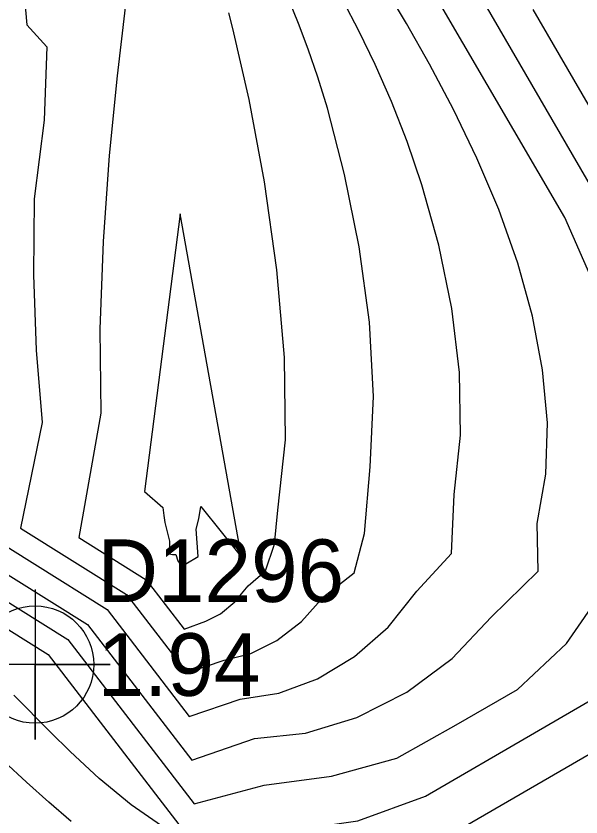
# Model space of a CAD drawing. Extents: x 2356077 to 2359823, y 225951 to 227822.
# Drawn here: x 2357947.39 to 2357969.97, y 226217.14 to 226249.14 of the extents above; entities that cross this region are included whole.
import ezdxf

# ---------------------------------------------------------------- set-up
doc = ezdxf.new("R2010")
doc.units = 0
for name, color, linetype in [('DTM Contours Major', 7, 'Continuous'), ('DTM Contours Minor', 7, 'Continuous'), ('Exist DTM Breakline', 7, 'Continuous'), ('Exist DTM Breakline Underwater', 7, 'Continuous'), ('Exist DTM Regular Point CELL', 7, 'Continuous'), ('Exist DTM Regular Point Cogo Elevation', 7, 'Continuous'), ('Exist DTM Regular Point Cogo Number', 7, 'Continuous'), ('PH Exist DTM Point', 7, 'Continuous')]:
    doc.layers.add(name, color=color, linetype=linetype)

msp = doc.modelspace()

# ---------------------------------------------------------------- linework, layer by layer
at = {"layer": 'DTM Contours Major'}
for points in [[(2357947.608, 226251.191), (2357947.823, 226248.78), (2357948.625, 226247.907), (2357948.511, 226244.98), (2357948.109, 226241.838), (2357948.083, 226238.797), (2357948.189, 226235.787), (2357948.426, 226232.903), (2357947.568, 226228.674), (2357951.808, 226226.024)], [(2357951.808, 226226.024), (2357954.212, 226222.895), (2357955.7, 226223.401), (2357956.766, 226223.67), (2357957.812, 226224.189), (2357958.8, 226224.952), (2357959.693, 226225.954), (2357960.902, 226226.896), (2357961.309, 226228.462), (2357961.546, 226231.131), (2357961.68, 226233.932), (2357961.51, 226236.908), (2357961.102, 226239.915), (2357960.521, 226242.811), (2357959.834, 226245.452), (2357959.452, 226246.689), (2357959.065, 226247.819), (2357958.678, 226248.843), (2357958.298, 226249.762)], [(2357968.037, 226249.398), (2357977.889, 226232.459)], [(2357975.653, 226222.746), (2357964.94, 226216.529)], [(2357953.379, 226216.673), (2357951.989, 226217.627), (2357950.714, 226218.68), (2357949.553, 226219.761), (2357948.772, 226220.528), (2357947.298, 226222.002)]]:
    msp.add_lwpolyline(points, dxfattribs=at)
at = {"layer": 'DTM Contours Minor'}
for points in [[(2357943.02, 226250.577), (2357943.54, 226248.881), (2357944.066, 226247.098), (2357945.53, 226245.594), (2357945.877, 226243.031), (2357945.517, 226240.214), (2357945.58, 226237.554), (2357945.867, 226234.996), (2357946.237, 226232.545), (2357945.232, 226229.048), (2357951.025, 226225.426)], [(2357950.242, 226224.829), (2357954.408, 226219.407), (2357956.913, 226220.271), (2357958.952, 226220.483), (2357961.015, 226221.115), (2357963.005, 226222.126), (2357964.824, 226223.476), (2357966.372, 226225.123), (2357968.256, 226226.965), (2357968.218, 226228.866), (2357968.565, 226230.833), (2357968.626, 226232.893), (2357968.435, 226235.01), (2357968.028, 226237.148), (2357967.438, 226239.27), (2357966.677, 226241.408), (2357965.806, 226243.462), (2357964.869, 226245.406), (2357963.914, 226247.21), (2357962.987, 226248.845), (2357962.132, 226250.284)], [(2357970.41, 226238.601), (2357969.32, 226241.083), (2357964.185, 226249.91)], [(2357925.553, 226249.673), (2357926.62, 226248.445), (2357927.715, 226247.323), (2357928.823, 226246.301), (2357929.927, 226245.376), (2357930.469, 226244.95), (2357932.057, 226243.747), (2357932.571, 226243.349), (2357933.074, 226242.942), (2357933.93, 226242.195), (2357934.744, 226241.397), (2357935.511, 226240.546), (2357936.22, 226239.637), (2357936.865, 226238.668), (2357937.438, 226237.635), (2357937.926, 226236.565), (2357938.369, 226235.442), (2357938.801, 226234.279), (2357939.254, 226233.088), (2357939.58, 226231.833), (2357938.222, 226230.169), (2357948.676, 226223.633)], [(2357937.378, 226249.597), (2357938.715, 226247.764), (2357939.982, 226245.944), (2357941.368, 226244.281), (2357943.028, 226242.726), (2357943.171, 226240.516), (2357943.211, 226238.227), (2357943.6, 226236.192), (2357943.959, 226234.17), (2357944.36, 226232.199), (2357942.895, 226229.422), (2357950.242, 226224.829)], [(2357951.025, 226225.426), (2357954.31, 226221.151), (2357956.348, 226221.85), (2357957.896, 226222.093), (2357959.44, 226222.665), (2357960.915, 226223.546), (2357962.258, 226224.718), (2357963.402, 226226.162), (2357964.792, 226227.662), (2357964.9, 226230.02), (2357965.158, 226232.394), (2357965.109, 226234.899), (2357964.801, 226237.455), (2357964.284, 226239.981), (2357963.61, 226242.398), (2357963.022, 226244.12), (2357962.392, 226245.723), (2357961.741, 226247.2), (2357961.092, 226248.542), (2357960.465, 226249.742)], [(2357972.643, 226238.423), (2357966.133, 226249.615)], [(2357930.461, 226249.403), (2357931.067, 226248.968), (2357931.69, 226248.547), (2357932.977, 226247.695), (2357933.634, 226247.238), (2357934.789, 226246.352), (2357935.925, 226245.353), (2357937.013, 226244.241), (2357938.021, 226243.018), (2357938.92, 226241.686), (2357940.001, 226240.348), (2357940.57, 226238.819), (2357940.749, 226237.164), (2357941.174, 226235.539), (2357941.595, 226233.894), (2357942.015, 226232.232), (2357940.559, 226229.795), (2357949.459, 226224.231)], [(2357951.754, 226249.472), (2357951.427, 226246.751), (2357951.113, 226243.571), (2357950.865, 226240.132), (2357950.736, 226236.634), (2357950.782, 226233.277), (2357949.904, 226228.301), (2357952.59, 226226.621)], [(2357952.59, 226226.621), (2357954.114, 226224.639), (2357954.969, 226224.969), (2357955.562, 226225.261), (2357956.133, 226225.731), (2357956.665, 226226.38), (2357957.361, 226226.974), (2357957.715, 226228.033), (2357957.851, 226229.395), (2357958.161, 226232.213), (2357958.124, 226235.493), (2357957.817, 226239.004), (2357957.317, 226242.518), (2357956.703, 226245.806), (2357956.052, 226248.639), (2357955.889, 226249.26)], [(2357953.944, 226241.23), (2357952.524, 226230.144), (2357953.249, 226229.506), (2357953.289, 226229.189), (2357953.339, 226228.899), (2357953.4, 226228.636), (2357953.528, 226228.161), (2357953.509, 226227.655), (2357953.646, 226227.632), (2357953.772, 226227.633), (2357953.849, 226227.375), (2357953.953, 226227.24), (2357954.079, 226227.426), (2357954.179, 226227.26), (2357954.667, 226227.543), (2357954.591, 226228.639), (2357954.693, 226229.057), (2357954.779, 226229.541), (2357956.401, 226227.526), (2357953.944, 226241.23)], [(2357949.459, 226224.231), (2357954.507, 226217.663), (2357957.31, 226218.413), (2357960.002, 226218.774), (2357962.603, 226219.486), (2357964.981, 226220.818), (2357967.43, 226222.239), (2357969.388, 226224.071), (2357970.854, 226226.183)], [(2357948.676, 226223.633), (2357954.605, 226215.918), (2357957.707, 226216.511), (2357961.054, 226216.988), (2357963.757, 226217.975), (2357972.464, 226223.028)], [(2357949.591, 226216.956), (2357948.702, 226217.727), (2357947.813, 226218.529), (2357946.918, 226219.357)]]:
    msp.add_lwpolyline(points, dxfattribs=at)
at = {"layer": 'Exist DTM Breakline'}
for points in [[(2357739.379, 226441.004), (2357819.613, 226359.102), (2357890.87, 226277.588), (2357993.999, 226180.096), (2358102.764, 226183.23), (2358191.473, 226205.9), (2358275.273, 226131.78), (2358421.38, 226152.319), (2358505.025, 226137.402), (2358547.118, 226053.573)], [(2357719.555, 226395.117), (2357791.559, 226318.918), (2357850.785, 226251.619), (2357976.144, 226133.407), (2357988.46, 226117.463)]]:
    msp.add_spline(points, degree=3, dxfattribs=at)
at = {"layer": 'Exist DTM Breakline Underwater'}
for points in [[(2357739.428, 226434.309), (2357811.723, 226357.465), (2357885.724, 226276.345), (2357991.789, 226172.502), (2358103.028, 226173.66), (2358191.056, 226197.408), (2358272.648, 226122.63), (2358421.22, 226141.688), (2358498.765, 226117.394), (2358527.12, 226046.782)], [(2357722.365, 226399.093), (2357796.501, 226325.142), (2357855.427, 226255.408), (2357974.836, 226142.381), (2357994.862, 226118.943)]]:
    msp.add_spline(points, degree=3, dxfattribs=at)
at = {"layer": 'Exist DTM Regular Point CELL'}
msp.add_lwpolyline([(2357948.148, 226226.23), (2357948.148, 226220.23), (2357948.148, 226223.23), (2357951.148, 226223.23), (2357945.148, 226223.23)], dxfattribs=at)
msp.add_circle((2357948.148, 226223.23), 2.344, dxfattribs=at)
at = {"layer": 'PH Exist DTM Point'}
msp.add_line((2357953.944, 226227.655), (2357953.944, 226227.655), dxfattribs=at)

# ---------------------------------------------------------------- texts
at = {"layer": 'Exist DTM Regular Point Cogo Elevation'}
msp.add_text('1.94', height=2.5, dxfattribs=at).set_placement((2357950.648, 226221.98))
at = {"layer": 'Exist DTM Regular Point Cogo Number'}
msp.add_text('D1296', height=2.5, dxfattribs=at).set_placement((2357950.648, 226225.73))

doc.saveas('drawing.dxf')
